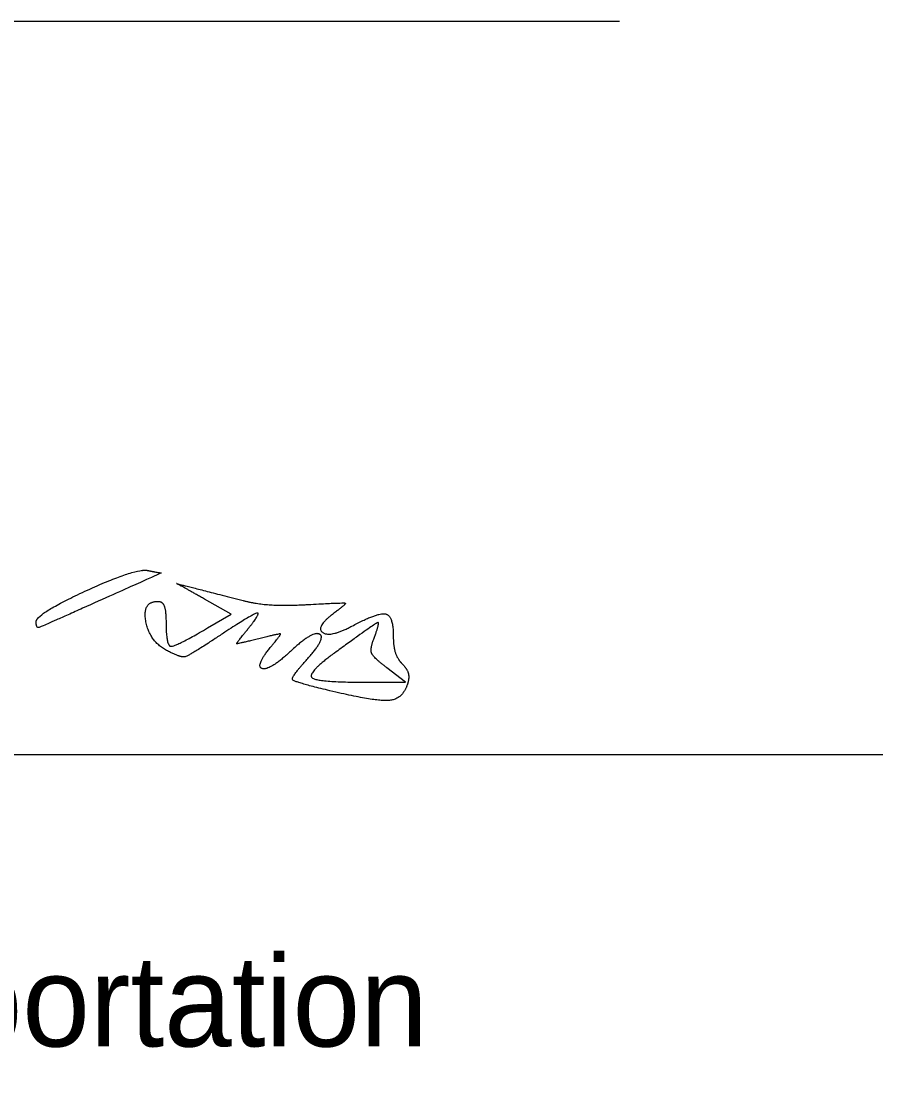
# Model space of a CAD drawing. Extents: x -59 to 82, y -3 to 49.
# Drawn here: x 28.078 to 29.395, y 4.8 to 6.421 of the extents above; entities that cross this region are included whole.
import ezdxf

# ---------------------------------------------------------------- set-up
doc = ezdxf.new("R2010")
doc.units = 0
for name, color, linetype in [('SC_Scratch1', 7, 'Continuous'), ('SH_Data', 7, 'Continuous'), ('SH_Text', 7, 'Continuous')]:
    doc.layers.add(name, color=color, linetype=linetype)

msp = doc.modelspace()

# ---------------------------------------------------------------- linework, layer by layer
at = {"layer": 'SC_Scratch1'}
msp.add_line((25.5, 5.2917), (32, 5.2917), dxfattribs=at)
at = {"layer": 'SH_Data'}
for p, q in [((25.5, 6.4212), (29, 6.4212)), ((25.5, 5.2917), (29, 5.2917))]:
    msp.add_line(p, q, dxfattribs=at)
at = {"layer": 'SH_Text'}
for p, q in [((28.1016, 5.4959), (28.1016, 5.4959)), ((28.5541, 5.3897), (28.5541, 5.3897))]:
    msp.add_line(p, q, dxfattribs=at)
for points in [[(28.3654, 5.4864), (28.4018, 5.5079), (28.3611, 5.5308)], [(28.6141, 5.4028), (28.6703, 5.4029), (28.6416, 5.425)]]:
    msp.add_lwpolyline(points, dxfattribs=at)
for points in [[(28.1016, 5.4959), (28.1016, 5.5083), (28.2544, 5.5787), (28.2733, 5.575)], [(28.2733, 5.575), (28.294, 5.5709), (28.2948, 5.5714), (28.1731, 5.5167)], [(28.3611, 5.5308), (28.3182, 5.5549), (28.3173, 5.555), (28.4203, 5.5286)], [(28.1731, 5.5167), (28.1106, 5.4886), (28.1016, 5.486), (28.1016, 5.4959)], [(28.3026, 5.4518), (28.2761, 5.466), (28.2651, 5.5274), (28.2891, 5.5274)], [(28.2891, 5.5274), (28.296, 5.5274), (28.3016, 5.5133), (28.3016, 5.4961)], [(28.4203, 5.5286), (28.441, 5.5233), (28.486, 5.5205), (28.5203, 5.5225)], [(28.5203, 5.5225), (28.5752, 5.5256), (28.5801, 5.5239), (28.5602, 5.5091)], [(28.425, 5.4815), (28.4494, 5.5111), (28.4336, 5.5074), (28.3773, 5.4701)], [(28.5602, 5.5091), (28.5314, 5.4876), (28.5543, 5.4713), (28.588, 5.4893)], [(28.588, 5.4893), (28.6282, 5.5108), (28.6516, 5.5051), (28.6516, 5.4736)], [(28.3016, 5.4961), (28.3016, 5.4593), (28.3159, 5.4571), (28.3654, 5.4864)], [(28.4444, 5.4698), (28.4113, 5.4616), (28.4095, 5.4627), (28.425, 5.4815)], [(28.6219, 5.4706), (28.6317, 5.4963), (28.6235, 5.4933), (28.5609, 5.4477)], [(28.3773, 5.4701), (28.3373, 5.4436), (28.324, 5.4404), (28.3026, 5.4518)], [(28.4645, 5.4591), (28.4791, 5.4767), (28.4768, 5.4779), (28.4444, 5.4698)], [(28.5184, 5.4377), (28.5489, 5.4714), (28.5272, 5.4823), (28.4932, 5.4504)], [(28.6416, 5.425), (28.6212, 5.4407), (28.6155, 5.454), (28.6219, 5.4706)], [(28.6516, 5.4736), (28.6516, 5.4578), (28.658, 5.4385), (28.6657, 5.4307)], [(28.4932, 5.4504), (28.4613, 5.4204), (28.4382, 5.4274), (28.4645, 5.4591)], [(28.5541, 5.3897), (28.4994, 5.4027), (28.4936, 5.4104), (28.5184, 5.4377)], [(28.5609, 5.4477), (28.5182, 5.4166), (28.5347, 5.4027), (28.6141, 5.4028)], [(28.6657, 5.4307), (28.6735, 5.4229), (28.6765, 5.4077), (28.6724, 5.397)], [(28.6724, 5.397), (28.6643, 5.3759), (28.6231, 5.3733), (28.5541, 5.3897)]]:
    msp.add_open_spline(points, degree=2, dxfattribs=at)

# ---------------------------------------------------------------- texts
msp.add_text('Director, Department of Transportation', height=0.14, dxfattribs=at).set_placement((25.5, 4.8418))

doc.saveas('drawing.dxf')
